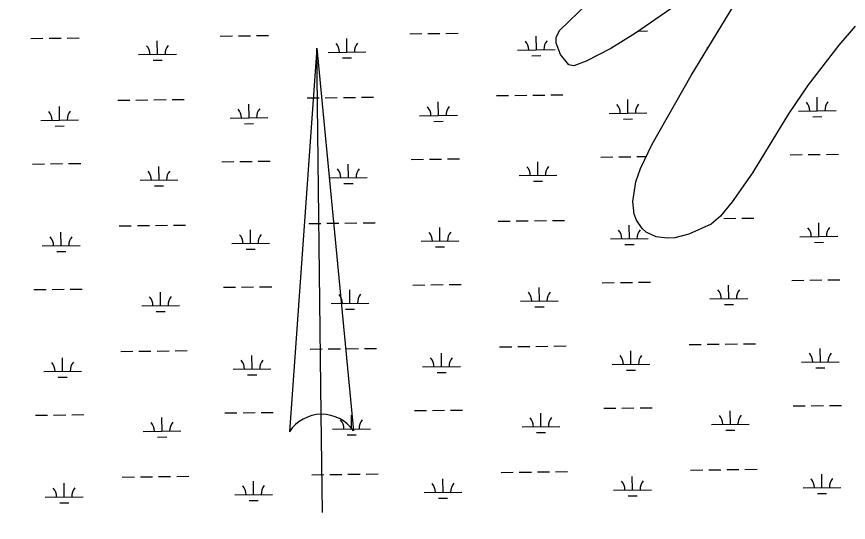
# Model space of a CAD drawing. Extents: x 3704301 to 3742427, y 506229 to 532009.
# Drawn here: x 3734945 to 3737148, y 526572 to 527912 of the extents above; entities that cross this region are included whole.
import ezdxf

# ---------------------------------------------------------------- set-up
doc = ezdxf.new("R2010")
doc.units = 0
for name, color, linetype in [('V-ANNO-SYMB', 7, 'Continuous'), ('V-GRID-MAJR', 7, 'Continuous'), ('V-TOPO-SHOR', 7, 'Continuous'), ('V-WETL-SWMP', 7, 'Continuous')]:
    doc.layers.add(name, color=color, linetype=linetype)

msp = doc.modelspace()

# ---------------------------------------------------------------- linework, layer by layer
at = {"layer": 'V-ANNO-SYMB'}
for p, q in [((3735740.1, 527828.4), (3735667.5, 526812.5)), ((3735740.1, 527828.4), (3735837.5, 526814.5)), ((3735751.9, 526858.5), (3735740.1, 527828.4)), ((3735740.1, 527828.4), (3735837.5, 526814.5)), ((3735751.9, 526858.5), (3735740.1, 527828.4)), ((3735755.1, 526598.5), (3735751.9, 526858.5))]:
    msp.add_line(p, q, dxfattribs=at)
for start, end in [(90.7, 146.4946), (34.9055, 90.7), (34.9055, 90.6889)]:
    msp.add_arc((3735753.2, 526755.7), 102.8, start, end, dxfattribs=at)
at = {"layer": 'V-GRID-MAJR'}
msp.add_spline([(3734972.1, 511968.8), (3734896.3, 518027.3), (3734820.5, 524087.8), (3734744.7, 530148.3), (3734744.6, 530150.2)], degree=3, dxfattribs=at)
at = {"layer": 'V-TOPO-SHOR'}
for p, q in [((3736731.5, 527756), (3736950.1, 528115.8)), ((3736715.1, 527958.7), (3736584.7, 527867.9)), ((3736382.8, 527875.1), (3736457.1, 527946.3)), ((3736373.9, 527856.2), (3736382.8, 527875.1)), ((3736584.7, 527867.9), (3736518.8, 527827)), ((3737166.4, 527886.5), (3737123.1, 527836.2)), ((3736373.7, 527841.1), (3736373.9, 527856.2)), ((3736385.5, 527811.8), (3736373.7, 527841.1)), ((3736518.8, 527827), (3736453.2, 527793.9)), ((3737123.1, 527836.2), (3737042, 527730.7)), ((3736408, 527784.1), (3736385.5, 527811.8)), ((3736420.7, 527781.4), (3736408, 527784.1)), ((3736453.2, 527793.9), (3736420.7, 527781.4)), ((3736628.7, 527573.6), (3736731.5, 527756)), ((3737042, 527730.7), (3736989.8, 527654.6)), ((3736989.8, 527654.6), (3736894.2, 527497.9)), ((3736597.3, 527509.4), (3736628.7, 527573.6)), ((3736585, 527474.5), (3736597.3, 527509.4)), ((3736894.2, 527497.9), (3736840.3, 527420.9)), ((3736576.8, 527421.9), (3736585, 527474.5)), ((3736581.2, 527388.5), (3736576.8, 527421.9)), ((3736840.3, 527420.9), (3736809.7, 527383.6)), ((3736587.2, 527372.7), (3736581.2, 527388.5)), ((3736809.7, 527383.6), (3736784.4, 527362.1)), ((3736601.6, 527350.7), (3736587.2, 527372.7)), ((3736784.4, 527362.1), (3736725.9, 527335.5)), ((3736612.6, 527340.5), (3736601.6, 527350.7)), ((3736638.9, 527328.1), (3736612.6, 527340.5)), ((3736668.6, 527324.7), (3736638.9, 527328.1)), ((3736688.8, 527326.2), (3736668.6, 527324.7)), ((3736725.9, 527335.5), (3736688.8, 527326.2))]:
    msp.add_line(p, q, dxfattribs=at)
msp.add_spline([(3739633.6, 526676.7), (3739538.1, 526548.8), (3739518, 526528.2), (3739493.1, 526482.1), (3739422.9, 526389.6), (3739418.8, 526313.1), (3739363.4, 526261.5), (3739352.3, 526193.3), (3739336.5, 526150.7), (3739295.5, 525980.6), (3739198.5, 525827.9), (3739114.9, 525759.5), (3739054.6, 525692.5), (3739057.7, 525640), (3738989.2, 525497.5), (3738955.6, 525450.2), (3738769.5, 525271.5), (3738709.5, 525179.1), (3738664.8, 525086.9), (3738615.2, 524984.4), (3738564.5, 524878.8), (3738515.7, 524789.7), (3738338.2, 524654.9), (3738233.7, 524526.6), (3738185.7, 524499.4), (3738021.5, 524391.6), (3737961, 524339.9), (3737915.7, 524298.6), (3737762.7, 524119.1), (3737684.5, 524056.1), (3737619.4, 523958.9), (3737584.5, 523902.5), (3737552.2, 523884.2), (3737468.7, 523789), (3737423.5, 523742.6), (3737300.4, 523598.5), (3737169.2, 523466.2), (3736998.4, 523307), (3736804.6, 523129.1), (3736729.3, 523046.7), (3736532.9, 522866.1), (3736374.2, 522688.4), (3736294.5, 522601.7), (3736210.6, 522526.8), (3736161.2, 522489.9)], degree=3, dxfattribs=at)
at = {"layer": 'V-WETL-SWMP'}
for p, q in [((3736731.5, 527756), (3736950.1, 528115.8)), ((3736715.1, 527958.7), (3736584.7, 527867.9)), ((3736382.8, 527875.1), (3736457.1, 527946.3)), ((3736082.2, 527867.4), (3736114.2, 527867.8)), ((3736373.9, 527856.2), (3736382.8, 527875.1)), ((3736584.7, 527867.9), (3736518.8, 527827)), ((3736592.8, 527873.6), (3736616.1, 527873.9)), ((3737166.4, 527886.5), (3737123.1, 527836.2)), ((3734982.5, 527854), (3735014.5, 527854.3)), ((3735030.5, 527854.5), (3735062.5, 527854.9)), ((3735078.5, 527855.1), (3735110.5, 527855.5)), ((3735317.8, 527811.6), (3735317.4, 527847.6)), ((3735484.3, 527860.1), (3735516.3, 527860.5)), ((3735532.3, 527860.7), (3735564.3, 527861.1)), ((3735580.3, 527861.3), (3735612.3, 527861.6)), ((3735819.7, 527817.8), (3735819.3, 527853.7)), ((3735986.2, 527866.2), (3736018.2, 527866.6)), ((3736034.2, 527866.8), (3736066.2, 527867.2)), ((3736321.6, 527823.9), (3736321.2, 527859.9)), ((3736373.7, 527841.1), (3736373.9, 527856.2)), ((3736271.6, 527823.3), (3736371.6, 527824.5)), ((3736385.5, 527811.8), (3736373.7, 527841.1)), ((3736518.8, 527827), (3736453.2, 527793.9)), ((3736773.5, 527829.4), (3736776.1, 527829.4)), ((3737123.1, 527836.2), (3737042, 527730.7)), ((3735267.9, 527811), (3735367.8, 527812.2)), ((3735769.7, 527817.1), (3735869.7, 527818.4)), ((3735807.9, 527802.2), (3735831.9, 527802.5)), ((3736309.8, 527808.3), (3736333.8, 527808.6)), ((3736408, 527784.1), (3736385.5, 527811.8)), ((3735306, 527796), (3735330, 527796.3)), ((3736420.7, 527781.4), (3736408, 527784.1)), ((3736453.2, 527793.9), (3736420.7, 527781.4)), ((3736628.7, 527573.6), (3736731.5, 527756)), ((3737042, 527730.7), (3736989.8, 527654.6)), ((3735260.5, 527690.8), (3735292.5, 527691.2)), ((3735308.5, 527691.4), (3735340.5, 527691.8)), ((3735356.5, 527692), (3735388.5, 527692.4)), ((3735714.4, 527696.4), (3735746.3, 527696.8)), ((3735762.3, 527697), (3735794.3, 527697.4)), ((3735810.3, 527697.6), (3735842.3, 527697.9)), ((3735858.3, 527698.1), (3735890.3, 527698.5)), ((3736216.2, 527702.5), (3736248.2, 527702.9)), ((3736264.2, 527703.1), (3736296.2, 527703.5)), ((3736312.2, 527703.7), (3736344.2, 527704.1)), ((3736360.2, 527704.3), (3736392.2, 527704.7)), ((3736564.1, 527656), (3736563.7, 527692)), ((3737066, 527662.2), (3737065.6, 527698.1)), ((3735058.5, 527637.6), (3735058.1, 527673.6)), ((3735212.5, 527690.3), (3735244.5, 527690.6)), ((3735560.4, 527643.8), (3735559.9, 527679.8)), ((3736062.3, 527649.9), (3736061.8, 527685.9)), ((3736012.3, 527649.3), (3736112.3, 527650.5)), ((3736514.1, 527655.4), (3736614.1, 527656.6)), ((3736989.8, 527654.6), (3736894.2, 527497.9)), ((3737016, 527661.5), (3737116, 527662.8)), ((3735008.5, 527637), (3735108.5, 527638.2)), ((3735510.4, 527643.1), (3735610.4, 527644.4)), ((3735548.6, 527628.2), (3735572.6, 527628.5)), ((3736050.4, 527634.3), (3736074.4, 527634.6)), ((3736552.3, 527640.4), (3736576.3, 527640.7)), ((3737054.2, 527646.6), (3737078.2, 527646.9)), ((3735046.7, 527622), (3735070.7, 527622.3)), ((3736597.3, 527509.4), (3736628.7, 527573.6)), ((3736492.1, 527539.7), (3736524.1, 527540.1)), ((3736540.1, 527540.3), (3736572.1, 527540.7)), ((3736588.1, 527540.9), (3736612.8, 527541.2)), ((3736994, 527545.8), (3737026, 527546.2)), ((3737042, 527546.4), (3737074, 527546.8)), ((3737090, 527547), (3737122, 527547.4)), ((3734986.5, 527521.3), (3735018.5, 527521.7)), ((3735034.5, 527521.9), (3735066.5, 527522.3)), ((3735082.5, 527522.5), (3735114.5, 527522.9)), ((3735321.9, 527479), (3735321.5, 527515)), ((3735488.4, 527527.4), (3735520.4, 527527.8)), ((3735536.4, 527528), (3735568.4, 527528.4)), ((3735584.4, 527528.6), (3735616.4, 527529)), ((3735823.8, 527485.1), (3735823.3, 527521.1)), ((3735990.3, 527533.6), (3736022.3, 527534)), ((3736038.3, 527534.2), (3736070.3, 527534.5)), ((3736086.3, 527534.7), (3736118.3, 527535.1)), ((3736325.7, 527491.2), (3736325.2, 527527.2)), ((3736585, 527474.5), (3736597.3, 527509.4)), ((3736894.2, 527497.9), (3736840.3, 527420.9)), ((3735271.9, 527478.4), (3735371.9, 527479.6)), ((3735773.8, 527484.5), (3735873.8, 527485.7)), ((3736275.7, 527490.6), (3736375.7, 527491.8)), ((3736313.8, 527475.7), (3736337.8, 527475.9)), ((3736576.8, 527421.9), (3736585, 527474.5)), ((3735310.1, 527463.4), (3735334.1, 527463.7)), ((3735812, 527469.5), (3735836, 527469.8)), ((3736581.2, 527388.5), (3736576.8, 527421.9)), ((3736840.3, 527420.9), (3736809.7, 527383.6)), ((3736587.2, 527372.7), (3736581.2, 527388.5)), ((3736809.7, 527383.6), (3736784.4, 527362.1)), ((3735718.4, 527363.7), (3735750.4, 527364.1)), ((3735766.4, 527364.3), (3735798.4, 527364.7)), ((3735814.4, 527364.9), (3735846.4, 527365.3)), ((3735862.4, 527365.5), (3735894.4, 527365.9)), ((3736220.3, 527369.9), (3736252.3, 527370.3)), ((3736268.3, 527370.5), (3736300.3, 527370.8)), ((3736316.3, 527371), (3736348.3, 527371.4)), ((3736364.3, 527371.6), (3736396.3, 527372)), ((3736601.6, 527350.7), (3736587.2, 527372.7)), ((3736784.4, 527362.1), (3736725.9, 527335.5)), ((3736801.9, 527377), (3736802.1, 527377)), ((3736818.1, 527377.2), (3736850.1, 527377.6)), ((3736866.1, 527377.8), (3736898.1, 527378.1)), ((3737070.1, 527329.5), (3737069.6, 527365.5)), ((3735062.6, 527305), (3735062.1, 527341)), ((3735216.5, 527357.6), (3735248.5, 527358)), ((3735264.5, 527358.2), (3735296.5, 527358.6)), ((3735312.5, 527358.8), (3735344.5, 527359.2)), ((3735360.5, 527359.4), (3735392.5, 527359.8)), ((3735564.5, 527311.1), (3735564, 527347.1)), ((3736066.3, 527317.2), (3736065.9, 527353.2)), ((3736568.2, 527323.4), (3736567.8, 527359.4)), ((3736612.6, 527340.5), (3736601.6, 527350.7)), ((3736638.9, 527328.1), (3736612.6, 527340.5)), ((3736016.3, 527316.6), (3736116.3, 527317.8)), ((3736518.2, 527322.8), (3736618.2, 527324)), ((3736668.6, 527324.7), (3736638.9, 527328.1)), ((3736688.8, 527326.2), (3736668.6, 527324.7)), ((3736725.9, 527335.5), (3736688.8, 527326.2)), ((3737020.1, 527328.9), (3737120.1, 527330.1)), ((3735012.6, 527304.4), (3735112.6, 527305.6)), ((3735514.5, 527310.5), (3735614.5, 527311.7)), ((3735552.6, 527295.5), (3735576.6, 527295.8)), ((3736054.5, 527301.7), (3736078.5, 527302)), ((3736556.4, 527307.8), (3736580.4, 527308.1)), ((3737058.3, 527313.9), (3737082.3, 527314.2)), ((3735050.8, 527289.4), (3735074.8, 527289.7)), ((3736496.2, 527207), (3736528.2, 527207.4)), ((3736544.2, 527207.6), (3736576.2, 527208)), ((3736592.2, 527208.2), (3736624.2, 527208.6)), ((3736998.1, 527213.2), (3737030.1, 527213.6)), ((3737046.1, 527213.8), (3737078.1, 527214.2)), ((3737094.1, 527214.4), (3737126.1, 527214.7)), ((3734990.6, 527188.7), (3735022.6, 527189)), ((3735038.6, 527189.2), (3735070.6, 527189.6)), ((3735086.6, 527189.8), (3735118.6, 527190.2)), ((3735492.5, 527194.8), (3735524.5, 527195.2)), ((3735540.5, 527195.4), (3735572.5, 527195.8)), ((3735588.5, 527196), (3735620.5, 527196.3)), ((3735827.8, 527152.4), (3735827.4, 527188.4)), ((3735994.3, 527200.9), (3736026.3, 527201.3)), ((3736042.3, 527201.5), (3736074.3, 527201.9)), ((3736090.3, 527202.1), (3736122.3, 527202.5)), ((3736329.7, 527158.6), (3736329.3, 527194.6)), ((3736831.6, 527164.7), (3736831.1, 527200.7)), ((3735326, 527146.3), (3735325.5, 527182.3)), ((3736781.6, 527164.1), (3736881.6, 527165.3)), ((3735276, 527145.7), (3735376, 527146.9)), ((3735777.9, 527151.8), (3735877.8, 527153.1)), ((3736279.7, 527158), (3736379.7, 527159.2)), ((3736317.9, 527143), (3736341.9, 527143.3)), ((3736819.8, 527149.1), (3736843.8, 527149.4)), ((3735314.2, 527130.7), (3735338.2, 527131)), ((3735816, 527136.9), (3735840, 527137.2)), ((3735722.5, 527031.1), (3735754.5, 527031.5)), ((3735770.5, 527031.7), (3735802.5, 527032.1)), ((3735818.5, 527032.3), (3735850.5, 527032.6)), ((3735866.5, 527032.8), (3735898.5, 527033.2)), ((3736224.3, 527037.2), (3736256.3, 527037.6)), ((3736272.3, 527037.8), (3736304.3, 527038.2)), ((3736320.3, 527038.4), (3736352.3, 527038.8)), ((3736368.3, 527039), (3736400.3, 527039.4)), ((3736726.2, 527043.3), (3736758.2, 527043.7)), ((3736774.2, 527043.9), (3736806.2, 527044.3)), ((3736822.2, 527044.5), (3736854.2, 527044.9)), ((3736870.2, 527045.1), (3736902.2, 527045.5)), ((3737074.1, 526996.9), (3737073.7, 527032.8)), ((3735066.6, 526972.3), (3735066.2, 527008.3)), ((3735220.6, 527025), (3735252.6, 527025.3)), ((3735268.6, 527025.5), (3735300.6, 527025.9)), ((3735316.6, 527026.1), (3735348.6, 527026.5)), ((3735364.6, 527026.7), (3735396.6, 527027.1)), ((3735568.5, 526978.5), (3735568.1, 527014.5)), ((3736070.4, 526984.6), (3736069.9, 527020.6)), ((3736572.3, 526990.7), (3736571.8, 527026.7)), ((3736522.3, 526990.1), (3736622.3, 526991.3)), ((3737024.1, 526996.2), (3737124.1, 526997.5)), ((3735016.7, 526971.7), (3735116.6, 526972.9)), ((3735518.5, 526977.8), (3735618.5, 526979.1)), ((3736020.4, 526984), (3736120.4, 526985.2)), ((3736058.6, 526969), (3736082.6, 526969.3)), ((3736560.4, 526975.1), (3736584.4, 526975.4)), ((3737062.3, 526981.3), (3737086.3, 526981.6)), ((3735054.8, 526956.7), (3735078.8, 526957)), ((3735556.7, 526962.9), (3735580.7, 526963.2)), ((3736596.3, 526875.6), (3736628.3, 526876)), ((3737002.1, 526880.5), (3737034.1, 526880.9)), ((3737050.1, 526881.1), (3737082.1, 526881.5)), ((3737098.1, 526881.7), (3737130.1, 526882.1)), ((3734994.7, 526856), (3735026.7, 526856.4)), ((3735042.7, 526856.6), (3735074.6, 526857)), ((3735090.6, 526857.2), (3735122.6, 526857.6)), ((3735496.5, 526862.1), (3735528.5, 526862.5)), ((3735544.5, 526862.7), (3735576.5, 526863.1)), ((3735592.5, 526863.3), (3735624.5, 526863.7)), ((3735831.9, 526819.8), (3735831.5, 526855.8)), ((3735998.4, 526868.3), (3736030.4, 526868.7)), ((3736046.4, 526868.9), (3736078.4, 526869.2)), ((3736094.4, 526869.4), (3736126.4, 526869.8)), ((3736333.8, 526825.9), (3736333.3, 526861.9)), ((3736500.3, 526874.4), (3736532.3, 526874.8)), ((3736548.3, 526875), (3736580.3, 526875.4)), ((3736835.7, 526832.1), (3736835.2, 526868.1)), ((3735330, 526813.7), (3735329.6, 526849.7)), ((3736785.7, 526831.5), (3736885.6, 526832.7)), ((3735280, 526813.1), (3735380, 526814.3)), ((3735781.9, 526819.2), (3735881.9, 526820.4)), ((3736283.8, 526825.3), (3736383.8, 526826.5)), ((3736322, 526810.4), (3736346, 526810.6)), ((3736823.8, 526816.5), (3736847.8, 526816.8)), ((3735318.2, 526798.1), (3735342.2, 526798.4)), ((3735820.1, 526804.2), (3735844.1, 526804.5)), ((3735822.5, 526699.6), (3735854.5, 526700)), ((3735870.5, 526700.2), (3735902.5, 526700.6)), ((3736228.4, 526704.6), (3736260.4, 526705)), ((3736276.4, 526705.2), (3736308.4, 526705.5)), ((3736324.4, 526705.7), (3736356.4, 526706.1)), ((3736372.4, 526706.3), (3736404.4, 526706.7)), ((3736730.3, 526710.7), (3736762.3, 526711.1)), ((3736778.3, 526711.3), (3736810.3, 526711.7)), ((3736826.3, 526711.9), (3736858.3, 526712.3)), ((3736874.3, 526712.5), (3736906.3, 526712.8)), ((3737078.2, 526664.2), (3737077.8, 526700.2)), ((3735224.7, 526692.3), (3735256.7, 526692.7)), ((3735272.7, 526692.9), (3735304.7, 526693.3)), ((3735320.7, 526693.5), (3735352.7, 526693.9)), ((3735368.7, 526694.1), (3735400.7, 526694.5)), ((3735572.6, 526645.8), (3735572.1, 526681.8)), ((3735726.5, 526698.4), (3735758.5, 526698.8)), ((3735774.5, 526699), (3735806.5, 526699.4)), ((3736074.5, 526651.9), (3736074, 526687.9)), ((3736576.3, 526658.1), (3736575.9, 526694.1)), ((3735070.7, 526639.7), (3735070.3, 526675.7)), ((3736526.3, 526657.5), (3736626.3, 526658.7)), ((3737028.2, 526663.6), (3737128.2, 526664.8)), ((3735020.7, 526639.1), (3735120.7, 526640.3)), ((3735522.6, 526645.2), (3735622.6, 526646.4)), ((3736024.5, 526651.3), (3736124.4, 526652.5)), ((3736062.6, 526636.4), (3736086.6, 526636.7)), ((3736564.5, 526642.5), (3736588.5, 526642.8)), ((3737066.4, 526648.6), (3737090.4, 526648.9)), ((3735058.9, 526624.1), (3735082.9, 526624.4)), ((3735560.8, 526630.2), (3735584.8, 526630.5))]:
    msp.add_line(p, q, dxfattribs=at)
for centre, start, end in [((3736266.3, 527823.7), 359.9282, 41.4719), ((3736376.8, 527825), 139.9282, 181.4719), ((3735262.6, 527811.4), 359.9282, 41.4719), ((3735373.1, 527812.8), 139.9282, 181.4719), ((3735764.5, 527817.6), 359.9282, 41.4719), ((3735875, 527818.9), 139.9282, 181.4719), ((3736007, 527649.7), 359.9282, 41.4719), ((3736117.5, 527651), 139.9282, 181.4719), ((3736508.9, 527655.8), 359.9282, 41.4719), ((3736619.4, 527657.2), 139.9282, 181.4719), ((3737010.8, 527662), 359.9282, 41.4719), ((3737121.2, 527663.3), 139.9282, 181.4719), ((3735003.3, 527637.4), 359.9282, 41.4719), ((3735113.8, 527638.8), 139.9282, 181.4719), ((3735505.1, 527643.6), 359.9282, 41.4719), ((3735615.6, 527644.9), 139.9282, 181.4719), ((3736380.9, 527492.4), 139.9282, 181.4719), ((3735266.7, 527478.8), 359.9282, 41.4719), ((3735377.1, 527480.1), 139.9282, 181.4719), ((3735768.5, 527484.9), 359.9282, 41.4719), ((3735879, 527486.2), 139.9282, 181.4719), ((3736270.4, 527491), 359.9282, 41.4719), ((3736011.1, 527317), 359.9282, 41.4719), ((3736121.6, 527318.4), 139.9282, 181.4719), ((3736513, 527323.2), 359.9282, 41.4719), ((3736623.4, 527324.5), 139.9282, 181.4719), ((3737014.8, 527329.3), 359.9282, 41.4719), ((3737125.3, 527330.7), 139.9282, 181.4719), ((3735007.3, 527304.8), 359.9282, 41.4719), ((3735117.8, 527306.1), 139.9282, 181.4719), ((3735509.2, 527310.9), 359.9282, 41.4719), ((3735619.7, 527312.3), 139.9282, 181.4719), ((3736776.3, 527164.5), 359.9282, 41.4719), ((3736886.8, 527165.9), 139.9282, 181.4719), ((3735270.7, 527146.1), 359.9282, 41.4719), ((3735381.2, 527147.5), 139.9282, 181.4719), ((3735772.6, 527152.2), 359.9282, 41.4719), ((3735883.1, 527153.6), 139.9282, 181.4719), ((3736274.5, 527158.4), 359.9282, 41.4719), ((3736385, 527159.7), 139.9282, 181.4719), ((3736125.6, 526985.7), 139.9282, 181.4719), ((3736517, 526990.5), 359.9282, 41.4719), ((3736627.5, 526991.9), 139.9282, 181.4719), ((3737018.9, 526996.7), 359.9282, 41.4719), ((3737129.4, 526998), 139.9282, 181.4719), ((3735011.4, 526972.1), 359.9282, 41.4719), ((3735121.9, 526973.5), 139.9282, 181.4719), ((3735513.3, 526978.3), 359.9282, 41.4719), ((3735623.8, 526979.6), 139.9282, 181.4719), ((3736015.1, 526984.4), 359.9282, 41.4719), ((3736780.4, 526831.9), 359.9282, 41.4719), ((3736890.9, 526833.2), 139.9282, 181.4719), ((3735274.8, 526813.5), 359.9282, 41.4719), ((3735385.3, 526814.8), 139.9282, 181.4719), ((3735776.7, 526819.6), 359.9282, 41.4719), ((3735887.1, 526820.9), 139.9282, 181.4719), ((3736278.5, 526825.7), 359.9282, 41.4719), ((3736389, 526827.1), 139.9282, 181.4719), ((3736521.1, 526657.9), 359.9282, 41.4719), ((3736631.6, 526659.2), 139.9282, 181.4719), ((3737023, 526664), 359.9282, 41.4719), ((3737133.4, 526665.4), 139.9282, 181.4719), ((3735015.5, 526639.5), 359.9282, 41.4719), ((3735125.9, 526640.8), 139.9282, 181.4719), ((3735517.3, 526645.6), 359.9282, 41.4719), ((3735627.8, 526647), 139.9282, 181.4719), ((3736019.2, 526651.7), 359.9282, 41.4719), ((3736129.7, 526653.1), 139.9282, 181.4719)]:
    msp.add_arc(centre, 35.2, start, end, dxfattribs=at)

doc.saveas('drawing.dxf')
